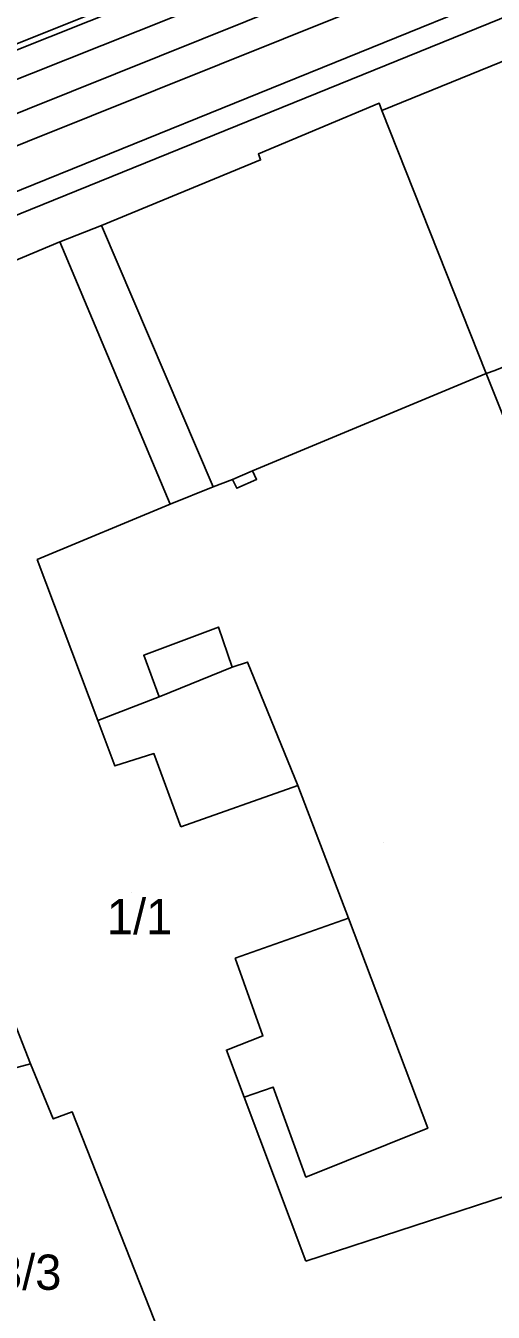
# Model space of a CAD drawing. Extents: x -264070 to -262271, y -1238894 to -1238141.
# Drawn here: x -262940.1 to -262913.5, y -1238771.9 to -1238698.8 of the extents above; entities that cross this region are included whole.
import ezdxf

# ---------------------------------------------------------------- set-up
doc = ezdxf.new("R2010")
doc.units = 0
for name, color, linetype in [('body_kn', 7, 'Continuous'), ('kladpar_druhypozemkov', 7, 'Continuous'), ('kladpar_hranice', 7, 'Continuous'), ('kladpar_parcelnecisla', 7, 'Continuous'), ('kladpar_plochy', 7, 'Continuous'), ('linie', 7, 'Continuous'), ('tarchy_linie', 7, 'Continuous'), ('zappar_hrandruhpozemk', 7, 'Continuous'), ('znacky', 7, 'Continuous')]:
    doc.layers.add(name, color=color, linetype=linetype)

msp = doc.modelspace()

# ---------------------------------------------------------------- linework, layer by layer
at = {"layer": 'body_kn'}
for p, q in [((-262919.99, -1238703.25), (-262919.99, -1238703.25)), ((-262919.85, -1238703.65), (-262919.85, -1238703.65)), ((-262926.86, -1238706.12), (-262926.86, -1238706.12)), ((-262926.73, -1238706.46), (-262926.73, -1238706.46)), ((-262926.73, -1238706.46), (-262926.73, -1238706.46)), ((-262935.77, -1238710.19), (-262935.77, -1238710.19)), ((-262935.77, -1238710.19), (-262935.77, -1238710.19)), ((-262938.14, -1238711.12), (-262938.14, -1238711.12)), ((-262913.91, -1238718.59), (-262913.91, -1238718.59)), ((-262913.91, -1238718.59), (-262913.91, -1238718.59)), ((-262928.33, -1238724.6), (-262928.33, -1238724.6)), ((-262927.19, -1238724.12), (-262927.19, -1238724.12)), ((-262927.19, -1238724.12), (-262927.19, -1238724.12)), ((-262926.96, -1238724.6), (-262926.96, -1238724.6)), ((-262929.42, -1238725.02), (-262929.42, -1238725.02)), ((-262928.08, -1238725.1), (-262928.08, -1238725.1)), ((-262931.87, -1238726.01), (-262931.87, -1238726.01)), ((-262931.87, -1238726.01), (-262931.87, -1238726.01)), ((-262939.43, -1238729.15), (-262939.43, -1238729.15)), ((-262929.12, -1238732.99), (-262929.12, -1238732.99)), ((-262933.37, -1238734.58), (-262933.37, -1238734.58)), ((-262927.47, -1238734.97), (-262927.47, -1238734.97)), ((-262928.34, -1238735.27), (-262928.34, -1238735.27)), ((-262928.34, -1238735.27), (-262928.34, -1238735.27)), ((-262932.5, -1238736.95), (-262932.5, -1238736.95)), ((-262935.99, -1238738.28), (-262935.99, -1238738.28)), ((-262935.02, -1238740.87), (-262935.02, -1238740.87)), ((-262932.8, -1238740.17), (-262932.8, -1238740.17)), ((-262924.61, -1238741.98), (-262924.61, -1238741.98)), ((-262924.61, -1238741.98), (-262924.61, -1238741.98)), ((-262931.27, -1238744.32), (-262931.27, -1238744.32)), ((-262921.74, -1238749.51), (-262921.74, -1238749.51)), ((-262921.74, -1238749.51), (-262921.74, -1238749.51)), ((-262928.18, -1238751.78), (-262928.18, -1238751.78)), ((-262926.6, -1238756.2), (-262926.6, -1238756.2)), ((-262928.68, -1238757), (-262928.68, -1238757)), ((-262939.8, -1238757.79), (-262939.8, -1238757.79)), ((-262926.02, -1238759.1), (-262926.02, -1238759.1)), ((-262927.67, -1238759.68), (-262927.67, -1238759.68)), ((-262937.44, -1238760.51), (-262937.44, -1238760.51)), ((-262938.52, -1238760.91), (-262938.52, -1238760.91)), ((-262938.52, -1238760.91), (-262938.52, -1238760.91)), ((-262917.23, -1238761.44), (-262917.23, -1238761.44)), ((-262924.16, -1238764.21), (-262924.16, -1238764.21)), ((-262924.17, -1238768.99), (-262924.17, -1238768.99))]:
    msp.add_line(p, q, dxfattribs=at)
at = {"layer": 'kladpar_druhypozemkov'}
for p, q in [((-262934.05, -1238748.05), (-262934.05, -1238748.05)), ((-262934.05, -1238748.05), (-262934.05, -1238748.05)), ((-262939.24, -1238768.6), (-262939.24, -1238768.6))]:
    msp.add_line(p, q, dxfattribs=at)
at = {"layer": 'kladpar_hranice'}
for points in [[(-262909.17, -1238699.33), (-262919.85, -1238703.65), (-262919.99, -1238703.25), (-262926.86, -1238706.12), (-262926.73, -1238706.46), (-262935.77, -1238710.19), (-262938.14, -1238711.12), (-262947.6, -1238715.07), (-262947.76, -1238714.66), (-262955.17, -1238717.62), (-262955.02, -1238718), (-262959.95, -1238720.04), (-262961.74, -1238721.52), (-262963.94, -1238722.33), (-262964.29, -1238722.45), (-262964.66, -1238722.59), (-262972.02, -1238725.24), (-262972.57, -1238725.44), (-262973.64, -1238725.82), (-262974.27, -1238726.04), (-262981.71, -1238728.55), (-262981.49, -1238729.11), (-263022.76, -1238745.15)], [(-262897.26, -1238760.2), (-262913.91, -1238718.59), (-262919.85, -1238703.65), (-262909.17, -1238699.33)], [(-262926.73, -1238706.46), (-262926.86, -1238706.12), (-262919.99, -1238703.25), (-262919.85, -1238703.65), (-262913.91, -1238718.59), (-262897.26, -1238760.2)], [(-262929.76, -1238779.98), (-262937.44, -1238760.51), (-262938.52, -1238760.91), (-262939.8, -1238757.79), (-262940.89, -1238755.01), (-262941.47, -1238755.22), (-262942.85, -1238751.67), (-262942.21, -1238751.45), (-262943.38, -1238748.7), (-262944.58, -1238745.79), (-262943.48, -1238745.37), (-262951.5, -1238725.18), (-262952.02, -1238725.35), (-262955.02, -1238718), (-262955.17, -1238717.62), (-262947.76, -1238714.66), (-262947.6, -1238715.07), (-262938.14, -1238711.12), (-262935.77, -1238710.19), (-262926.73, -1238706.46)], [(-262943.38, -1238748.7), (-262942.21, -1238751.45), (-262942.85, -1238751.67), (-262941.47, -1238755.22), (-262940.89, -1238755.01), (-262939.8, -1238757.79), (-262945.54, -1238759.31), (-262947.73, -1238761.68), (-262948.28, -1238763.99), (-262953.92, -1238747.52), (-262952.07, -1238750.16), (-262948.47, -1238750.06), (-262943.38, -1238748.7)], [(-262938.52, -1238760.91), (-262937.44, -1238760.51), (-262929.76, -1238779.98), (-262930.43, -1238780.22), (-262927.86, -1238787.31), (-262936.32, -1238790.1), (-262938.58, -1238789.89), (-262939.56, -1238789.18), (-262940.2, -1238788.01), (-262948.28, -1238763.99), (-262947.73, -1238761.68), (-262945.54, -1238759.31), (-262939.8, -1238757.79), (-262938.52, -1238760.91)]]:
    msp.add_lwpolyline(points, dxfattribs=at)
at = {"layer": 'kladpar_plochy'}
for points in [[(-262909.17, -1238699.33), (-262919.85, -1238703.65), (-262919.99, -1238703.25), (-262926.86, -1238706.12), (-262926.73, -1238706.46), (-262935.77, -1238710.19), (-262938.14, -1238711.12), (-262947.6, -1238715.07), (-262947.76, -1238714.66), (-262955.17, -1238717.62), (-262955.02, -1238718), (-262959.95, -1238720.04), (-262961.74, -1238721.52), (-262963.94, -1238722.33), (-262964.29, -1238722.45), (-262964.66, -1238722.59), (-262972.02, -1238725.24), (-262972.57, -1238725.44), (-262973.64, -1238725.82), (-262974.27, -1238726.04), (-262981.71, -1238728.55), (-262981.49, -1238729.11), (-263022.76, -1238745.15)], [(-262897.26, -1238760.2), (-262913.91, -1238718.59), (-262919.85, -1238703.65), (-262909.17, -1238699.33)], [(-262947.6, -1238715.07), (-262938.14, -1238711.12), (-262935.77, -1238710.19), (-262926.73, -1238706.46), (-262926.86, -1238706.12), (-262919.99, -1238703.25), (-262919.85, -1238703.65), (-262913.91, -1238718.59), (-262897.26, -1238760.2)], [(-262929.76, -1238779.98), (-262937.44, -1238760.51), (-262938.52, -1238760.91), (-262939.8, -1238757.79), (-262940.89, -1238755.01)]]:
    msp.add_lwpolyline(points, dxfattribs=at)
for points in [[(-262943.38, -1238748.7), (-262942.21, -1238751.45), (-262942.85, -1238751.67), (-262941.47, -1238755.22), (-262940.89, -1238755.01), (-262939.8, -1238757.79), (-262945.54, -1238759.31), (-262947.73, -1238761.68), (-262948.28, -1238763.99), (-262953.92, -1238747.52), (-262952.07, -1238750.16), (-262948.47, -1238750.06)], [(-262938.52, -1238760.91), (-262937.44, -1238760.51), (-262929.76, -1238779.98), (-262930.43, -1238780.22), (-262927.86, -1238787.31), (-262936.32, -1238790.1), (-262938.58, -1238789.89), (-262939.56, -1238789.18), (-262940.2, -1238788.01), (-262948.28, -1238763.99), (-262947.73, -1238761.68), (-262945.54, -1238759.31), (-262939.8, -1238757.79)]]:
    msp.add_lwpolyline(points, close=True, dxfattribs=at)
at = {"layer": 'linie'}
msp.add_lwpolyline([(-263022.76, -1238745.15), (-262981.49, -1238729.11), (-262981.71, -1238728.55), (-262974.27, -1238726.04), (-262973.64, -1238725.82), (-262972.57, -1238725.44), (-262972.02, -1238725.24), (-262964.66, -1238722.59), (-262964.29, -1238722.45), (-262963.94, -1238722.33), (-262961.74, -1238721.52), (-262959.95, -1238720.04), (-262955.02, -1238718), (-262955.17, -1238717.62), (-262947.76, -1238714.66), (-262947.6, -1238715.07), (-262938.14, -1238711.12), (-262935.77, -1238710.19), (-262926.73, -1238706.46), (-262926.86, -1238706.12), (-262919.99, -1238703.25), (-262919.85, -1238703.65), (-262909.17, -1238699.33)], dxfattribs=at)
at = {"layer": 'tarchy_linie'}
for points in [[(-263033.95, -1238737.75), (-263010.93, -1238728.34), (-262962.46, -1238708.92), (-262869.55, -1238671.95), (-262869.38, -1238673.55), (-262869.16, -1238675.64), (-262868.98, -1238677.4), (-262914.53, -1238695.19), (-262969.09, -1238717.08), (-263023.45, -1238739.03), (-263032.54, -1238742.65), (-263033.01, -1238741.01), (-263033.53, -1238739.24), (-263033.92, -1238737.88), (-263033.95, -1238737.75)], [(-263033.53, -1238739.24), (-263010.35, -1238729.78), (-262961.89, -1238710.36), (-262869.38, -1238673.55)], [(-263033.01, -1238741.01), (-263024.08, -1238737.45), (-262969.72, -1238715.5), (-262915.16, -1238693.61), (-262869.16, -1238675.64)]]:
    msp.add_lwpolyline(points, dxfattribs=at)
at = {"layer": 'zappar_hrandruhpozemk'}
for p, q in [((-262963.98, -1238717.73), (-262869.63, -1238679.5)), ((-262868.68, -1238680.43), (-262963.45, -1238718.87)), ((-262901.91, -1238684.38), (-262944.75, -1238701.53)), ((-262935.77, -1238710.19), (-262929.42, -1238725.02)), ((-262931.87, -1238726.01), (-262938.14, -1238711.12)), ((-262927.19, -1238724.12), (-262913.91, -1238718.59)), ((-262928.33, -1238724.6), (-262927.19, -1238724.12)), ((-262928.34, -1238735.27), (-262932.5, -1238736.95)), ((-262932.5, -1238736.95), (-262935.99, -1238738.28)), ((-262897.26, -1238760.2), (-262924.17, -1238768.99))]:
    msp.add_line(p, q, dxfattribs=at)
for points in [[(-262913.91, -1238718.59), (-262913.42, -1238718.41), (-262912.72, -1238718.13), (-262883.85, -1238706.12)], [(-262931.27, -1238744.32), (-262932.8, -1238740.17), (-262935.02, -1238740.87), (-262935.99, -1238738.28), (-262939.43, -1238729.15), (-262931.87, -1238726.01), (-262929.42, -1238725.02), (-262928.33, -1238724.6)], [(-262928.33, -1238724.6), (-262928.08, -1238725.1), (-262926.96, -1238724.6), (-262927.19, -1238724.12)], [(-262932.5, -1238736.95), (-262933.37, -1238734.58), (-262929.12, -1238732.99), (-262928.34, -1238735.27)], [(-262924.61, -1238741.98), (-262927.47, -1238734.97), (-262928.34, -1238735.27)], [(-262928.18, -1238751.78), (-262921.74, -1238749.51), (-262924.61, -1238741.98), (-262931.27, -1238744.32)], [(-262921.74, -1238749.51), (-262917.23, -1238761.44), (-262924.16, -1238764.21), (-262926.02, -1238759.1), (-262927.67, -1238759.68)], [(-262924.17, -1238768.99), (-262927.67, -1238759.68), (-262928.68, -1238757), (-262926.6, -1238756.2), (-262928.18, -1238751.78)]]:
    msp.add_lwpolyline(points, dxfattribs=at)
at = {"layer": 'znacky'}
msp.add_line((-262919.76, -1238745.2), (-262919.76, -1238745.2), dxfattribs=at)

# ---------------------------------------------------------------- texts
at = {"layer": 'kladpar_parcelnecisla'}
for s, p in [('1/1', (-262935.468, -1238750.42)), ('3/3', (-262941.772, -1238770.61))]:
    msp.add_text(s, height=2, dxfattribs=at).set_placement(p)

doc.saveas('drawing.dxf')
